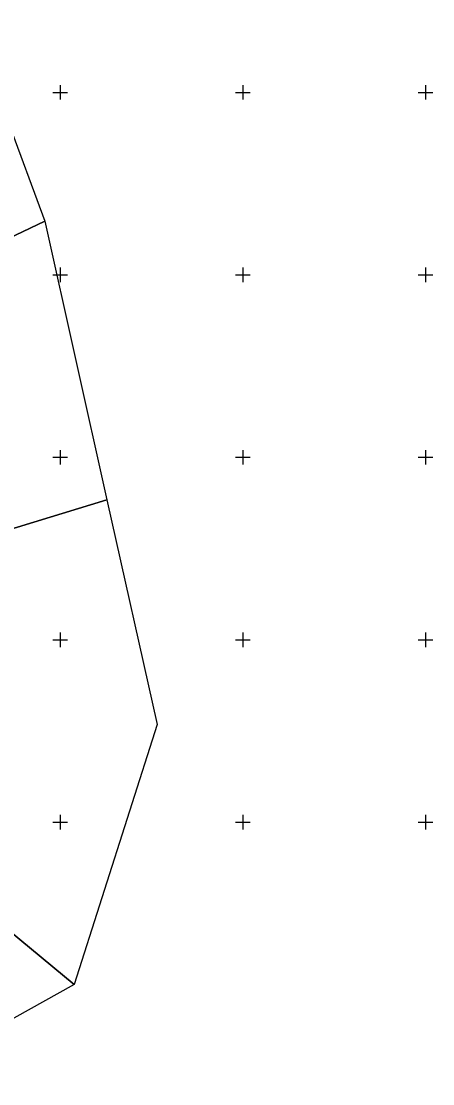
# Model space of a CAD drawing. Extents: x 597961 to 601397, y 6602961 to 6613501.
# Drawn here: x 600089.3 to 600202, y 6608378.3 to 6608669.5 of the extents above; entities that cross this region are included whole.
import ezdxf

# ---------------------------------------------------------------- set-up
doc = ezdxf.new("R2010")
doc.units = 0
doc.layers.add('PIIR', color=7, linetype='Continuous')
doc.layers.add('VORK', color=7, linetype='Continuous')

msp = doc.modelspace()

# ---------------------------------------------------------------- linework, layer by layer
at = {"layer": 'PIIR'}
for points in [[(599886.06, 6608744.32), (599936.05, 6608820.15), (599947.56, 6608694.74), (599950.92, 6608633.67), (600075.11, 6608670.57), (600095.81, 6608614.74), (600055.37, 6608595.41), (599986.13, 6608559.86), (599952.7, 6608565.75), (599912.64, 6608572.78)], [(600055.37, 6608595.41), (600095.81, 6608614.74), (600112.81, 6608538.34), (600012.71, 6608507.74), (600010.13, 6608512.24), (600002.11, 6608541.52), (600071.6, 6608568.21), (600070.88, 6608571.52), (600065.95, 6608590.68), (600061.55, 6608590.42), (600058.57, 6608588.9)], [(600012.71, 6608507.74), (600112.81, 6608538.34), (600126.51, 6608476.75), (600103.84, 6608405.56), (600041.07, 6608457.52)], [(599976.86, 6608499.37), (600012.71, 6608507.74), (600041.07, 6608457.52), (600103.84, 6608405.56), (600055.03, 6608378.35), (600002.62, 6608459.67), (599972.93, 6608462.5)]]:
    msp.add_lwpolyline(points, close=True, dxfattribs=at)
at = {"layer": 'VORK'}
for p, q in [((600100, 6608652), (600100, 6608648)), ((600150, 6608652), (600150, 6608648)), ((600200, 6608652), (600200, 6608648)), ((600098, 6608650), (600102, 6608650)), ((600148, 6608650), (600152, 6608650)), ((600198, 6608650), (600202, 6608650)), ((600100, 6608602), (600100, 6608598)), ((600150, 6608602), (600150, 6608598)), ((600200, 6608602), (600200, 6608598)), ((600098, 6608600), (600102, 6608600)), ((600148, 6608600), (600152, 6608600)), ((600198, 6608600), (600202, 6608600)), ((600098, 6608550), (600102, 6608550)), ((600100, 6608552), (600100, 6608548)), ((600148, 6608550), (600152, 6608550)), ((600150, 6608552), (600150, 6608548)), ((600198, 6608550), (600202, 6608550)), ((600200, 6608552), (600200, 6608548)), ((600100, 6608502), (600100, 6608498)), ((600150, 6608502), (600150, 6608498)), ((600200, 6608502), (600200, 6608498)), ((600098, 6608500), (600102, 6608500)), ((600148, 6608500), (600152, 6608500)), ((600198, 6608500), (600202, 6608500)), ((600100, 6608452), (600100, 6608448)), ((600150, 6608452), (600150, 6608448)), ((600200, 6608452), (600200, 6608448)), ((600098, 6608450), (600102, 6608450)), ((600148, 6608450), (600152, 6608450)), ((600198, 6608450), (600202, 6608450))]:
    msp.add_line(p, q, dxfattribs=at)

doc.saveas('drawing.dxf')
